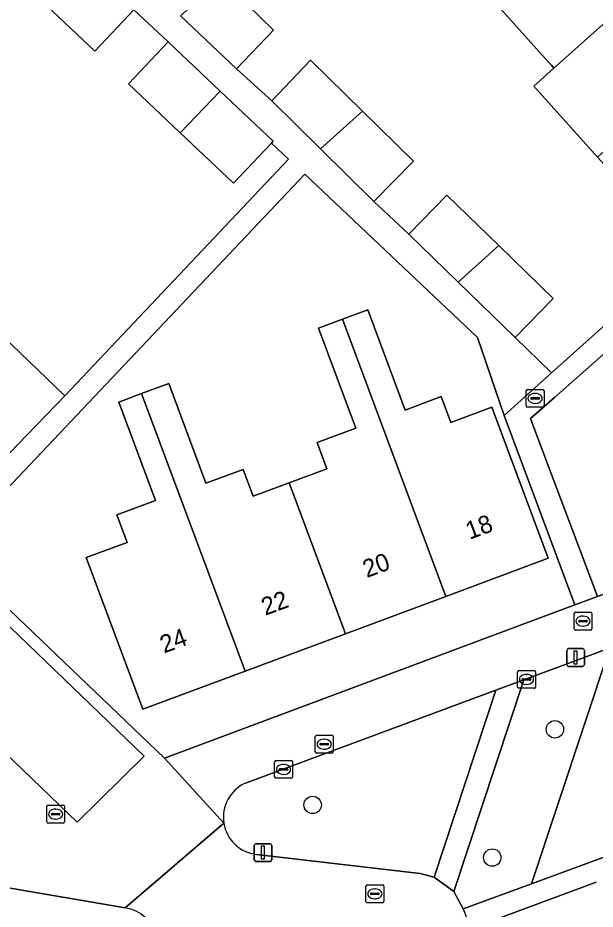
# Model space of a CAD drawing. Extents: x 158472 to 159562, y 388525 to 389606.
# Drawn here: x 159097 to 159129.4, y 388785.7 to 388835.8 of the extents above; entities that cross this region are included whole.
import ezdxf

# ---------------------------------------------------------------- set-up
doc = ezdxf.new("R2010")
doc.units = 0
for name, color, linetype in [('IMGEO_Boom', 7, 'Continuous'), ('IMGEO_Brandkraan', 7, 'Continuous'), ('IMGEO_Erf', 7, 'Continuous'), ('IMGEO_Groenvoorziening', 7, 'Continuous'), ('IMGEO_Kolk', 7, 'Continuous'), ('IMGEO_Lichtmast', 7, 'Continuous'), ('IMGEO_Pand', 7, 'Continuous'), ('IMGEO_Pand_nummerreeks', 7, 'Continuous'), ('IMGEO_Parkeervlak_open', 7, 'Continuous'), ('IMGEO_Rioolput', 7, 'Continuous'), ('IMGEO_Voetpad_open', 7, 'Continuous')]:
    doc.layers.add(name, color=color, linetype=linetype)

msp = doc.modelspace()

# ---------------------------------------------------------------- linework, layer by layer
at = {"layer": 'IMGEO_Boom'}
for centre in [(159127.151, 388795.799), (159113.531, 388791.545), (159123.631, 388788.586)]:
    msp.add_circle(centre, 0.489, dxfattribs=at)
at = {"layer": 'IMGEO_Brandkraan'}
for p, q in [((159128.232, 388801.46), (159128.232, 388802.312)), ((159128.307, 388802.386), (159129.159, 388802.386)), ((159128.534, 388801.929), (159128.932, 388801.929)), ((159128.72, 388802.166), (159128.745, 388802.166)), ((159129.233, 388802.312), (159129.233, 388801.46)), ((159128.491, 388801.88), (159128.491, 388801.892)), ((159128.929, 388801.843), (159128.531, 388801.843)), ((159128.743, 388801.606), (159128.718, 388801.606)), ((159128.975, 388801.892), (159128.975, 388801.88)), ((159129.159, 388801.386), (159128.307, 388801.386))]:
    msp.add_line(p, q, dxfattribs=at)
for points in [[(159128.232, 388801.46), (159128.232, 388802.312)], [(159128.307, 388802.386), (159129.159, 388802.386)], [(159129.233, 388802.312), (159129.233, 388801.46)], [(159129.159, 388801.386), (159128.307, 388801.386)]]:
    msp.add_lwpolyline(points, dxfattribs=at)
for centre, radius, start, end in [((159128.309, 388802.31), 0.0765, 91.552, 178.448), ((159128.309, 388802.31), 0.0765, 91.552, 178.448), ((159128.531, 388801.889), 0.0403, 85.8775, 175.7526), ((159128.936, 388801.891), 0.0386, 1.7309, 96.639), ((159129.157, 388802.31), 0.0765, 1.552, 88.448), ((159129.157, 388802.31), 0.0765, 1.552, 88.448), ((159128.309, 388801.462), 0.0765, 181.552, 268.448), ((159128.309, 388801.462), 0.0765, 181.552, 268.448), ((159128.528, 388801.879), 0.0366, 178.938, 274.7102), ((159128.932, 388801.886), 0.043, 264.8664, 352.4533), ((159129.157, 388801.462), 0.0765, 271.552, 358.448), ((159129.157, 388801.462), 0.0765, 271.552, 358.448)]:
    msp.add_arc(centre, radius, start, end, dxfattribs=at)
for centre, major_axis, ratio, start_param, end_param in [((159128.719, 388801.886), (-0.387, 0.002), 0.722429, 4.712389, 7.853982), ((159128.744, 388801.886), (-0.39, 0.002), 0.717154, 1.570796, 4.712389)]:
    msp.add_ellipse(centre, major_axis=major_axis, ratio=ratio, start_param=start_param, end_param=end_param, dxfattribs=at)
at = {"layer": 'IMGEO_Erf'}
for points in [[(159108.411, 388838.012), (159111.322, 388835.141), (159109.241, 388832.951), (159111.232, 388831.154), (159113.416, 388833.452), (159116.338, 388830.573), (159119.194, 388827.758), (159116.968, 388825.5), (159118.935, 388823.651), (159121.069, 388825.85), (159123.994, 388823.011), (159127.051, 388820.045), (159124.917, 388817.846), (159126.969, 388815.855), (159146.543, 388833.376), (159145.569, 388834.47), (159136.171, 388845.02)], [(159134.444, 388835.875), (159136.181, 388833.936), (159137.848, 388832.077), (159139.903, 388829.783), (159133.269, 388823.839), (159129.932, 388827.562), (159129.548, 388827.99), (159125.965, 388831.989), (159127.097, 388833.004), (159126.954, 388833.163), (159126.791, 388833.344), (159123.513, 388837.003)], [(159129.465, 388787.208), (159122.414, 388784.582), (159135.295, 388750)]]:
    msp.add_lwpolyline(points, dxfattribs=at)
for points in [[(159105.403, 388834.476), (159103.483, 388836.282), (159101.286, 388833.958), (159098.241, 388836.836), (159095.321, 388839.596), (159097.518, 388841.921), (159095.549, 388843.782), (159093.409, 388841.532), (159090.402, 388844.391), (159090.316, 388844.473), (159079.843, 388833.493), (159083.846, 388829.656), (159087.76, 388825.904), (159091.675, 388822.152), (159095.589, 388818.4), (159099.59, 388814.565), (159112.182, 388827.882), (159111.226, 388828.786), (159109.085, 388826.521), (159106.088, 388829.354), (159103.169, 388832.113)], [(159113.083, 388827.03), (159093.025, 388805.817), (159105.196, 388794.173), (159128.275, 388802.808), (159124.297, 388813.463), (159122.795, 388817.848)], [(159107.533, 388809.645), (159109.621, 388810.422), (159110.183, 388808.913), (159112.211, 388809.668), (159114.331, 388810.458), (159113.78, 388811.936), (159115.952, 388812.746), (159113.857, 388818.369), (159115.207, 388818.872), (159116.632, 388819.403), (159116.989, 388818.446), (159118.734, 388813.76), (159120.766, 388814.517), (159121.309, 388813.059), (159123.61, 388813.917), (159126.776, 388805.42), (159121.02, 388803.275), (159115.377, 388801.173), (159109.735, 388799.071), (159103.981, 388796.927), (159100.801, 388805.46), (159103.106, 388806.319), (159102.529, 388807.87), (159104.694, 388808.677), (159102.631, 388814.213), (159103.913, 388814.691), (159105.441, 388815.26)]]:
    msp.add_lwpolyline(points, close=True, dxfattribs=at)
at = {"layer": 'IMGEO_Groenvoorziening'}
for points in [[(159147.354, 388832.34), (159127.123, 388814.469), (159125.785, 388813.287), (159125.976, 388812.78), (159129.552, 388803.274), (159133.115, 388804.581)], [(159132.043, 388801.048), (159130.237, 388800.377), (159125.834, 388787.115), (159153.579, 388797.334), (159151.978, 388804.138)], [(159123.837, 388798), (159109.752, 388792.768)], [(159110.38, 388788.761), (159119.58, 388787.694), (159120.368, 388787.486), (159123.837, 388798)], [(159102.998, 388785.749), (159096.21, 388786.919), (159095.212, 388779.205), (159103.294, 388782.181)]]:
    msp.add_lwpolyline(points, dxfattribs=at)
msp.add_lwpolyline([(159125.834, 388787.115), (159130.237, 388800.377), (159129.306, 388800.031), (159125.411, 388798.584), (159121.469, 388786.668), (159121.997, 388785.702)], close=True, dxfattribs=at)
for centre, radius, start, end in [((159110.614, 388790.85), 2.103, 114.1909, 188.8821), ((159110.613, 388790.85), 2.102, 188.905, 263.6355), ((159102.813, 388783.937), 1.821, 285.3082, 84.1766)]:
    msp.add_arc(centre, radius, start, end, dxfattribs=at)
at = {"layer": 'IMGEO_Kolk'}
for p, q in [((159125.539, 388813.993), (159125.539, 388814.845)), ((159125.614, 388814.919), (159126.466, 388814.919)), ((159125.841, 388814.462), (159126.239, 388814.462)), ((159126.027, 388814.699), (159126.052, 388814.699)), ((159126.54, 388814.845), (159126.54, 388813.993)), ((159125.798, 388814.413), (159125.798, 388814.425)), ((159126.236, 388814.376), (159125.838, 388814.376)), ((159126.05, 388814.139), (159126.025, 388814.139)), ((159126.282, 388814.425), (159126.282, 388814.413)), ((159126.466, 388813.919), (159125.614, 388813.919)), ((159125.056, 388798.18), (159125.056, 388799.032)), ((159125.131, 388799.106), (159125.983, 388799.106)), ((159126.057, 388799.032), (159126.057, 388798.18)), ((159125.315, 388798.6), (159125.315, 388798.612)), ((159125.753, 388798.563), (159125.355, 388798.563)), ((159125.358, 388798.649), (159125.756, 388798.649)), ((159125.544, 388798.886), (159125.569, 388798.886)), ((159125.799, 388798.612), (159125.799, 388798.6)), ((159125.983, 388798.106), (159125.131, 388798.106)), ((159125.567, 388798.326), (159125.542, 388798.326)), ((159111.393, 388793.12), (159111.393, 388793.972)), ((159111.468, 388794.046), (159112.32, 388794.046)), ((159112.394, 388793.972), (159112.394, 388793.12)), ((159111.652, 388793.54), (159111.652, 388793.552)), ((159112.09, 388793.503), (159111.692, 388793.503)), ((159111.695, 388793.589), (159112.093, 388793.589)), ((159111.881, 388793.826), (159111.906, 388793.826)), ((159112.136, 388793.552), (159112.136, 388793.54)), ((159112.32, 388793.046), (159111.468, 388793.046)), ((159111.904, 388793.266), (159111.879, 388793.266)), ((159098.579, 388790.602), (159098.579, 388791.454)), ((159098.654, 388791.528), (159099.506, 388791.528)), ((159099.58, 388791.454), (159099.58, 388790.602)), ((159098.838, 388791.022), (159098.838, 388791.034)), ((159099.276, 388790.985), (159098.878, 388790.985)), ((159098.881, 388791.071), (159099.279, 388791.071)), ((159099.067, 388791.308), (159099.092, 388791.308)), ((159099.322, 388791.034), (159099.322, 388791.022)), ((159099.506, 388790.528), (159098.654, 388790.528)), ((159099.09, 388790.748), (159099.065, 388790.748))]:
    msp.add_line(p, q, dxfattribs=at)
for points in [[(159125.539, 388813.993), (159125.539, 388814.845)], [(159125.614, 388814.919), (159126.466, 388814.919)], [(159126.54, 388814.845), (159126.54, 388813.993)], [(159126.466, 388813.919), (159125.614, 388813.919)], [(159125.056, 388798.18), (159125.056, 388799.032)], [(159125.131, 388799.106), (159125.983, 388799.106)], [(159126.057, 388799.032), (159126.057, 388798.18)], [(159125.983, 388798.106), (159125.131, 388798.106)], [(159111.393, 388793.12), (159111.393, 388793.972)], [(159111.468, 388794.046), (159112.32, 388794.046)], [(159112.394, 388793.972), (159112.394, 388793.12)], [(159112.32, 388793.046), (159111.468, 388793.046)], [(159098.579, 388790.602), (159098.579, 388791.454)], [(159098.654, 388791.528), (159099.506, 388791.528)], [(159099.58, 388791.454), (159099.58, 388790.602)], [(159099.506, 388790.528), (159098.654, 388790.528)]]:
    msp.add_lwpolyline(points, dxfattribs=at)
for centre, radius, start, end in [((159125.616, 388814.843), 0.0765, 91.552, 178.448), ((159125.616, 388814.843), 0.0765, 91.552, 178.448), ((159125.838, 388814.422), 0.0403, 85.8775, 175.7526), ((159126.243, 388814.424), 0.0386, 1.7309, 96.639), ((159126.464, 388814.843), 0.0765, 1.552, 88.448), ((159126.464, 388814.843), 0.0765, 1.552, 88.448), ((159125.616, 388813.995), 0.0765, 181.552, 268.448), ((159125.616, 388813.995), 0.0765, 181.552, 268.448), ((159125.835, 388814.412), 0.0366, 178.938, 274.7102), ((159126.239, 388814.419), 0.043, 264.8664, 352.4533), ((159126.464, 388813.995), 0.0765, 271.552, 358.448), ((159126.464, 388813.995), 0.0765, 271.552, 358.448), ((159125.133, 388799.03), 0.0765, 91.552, 178.448), ((159125.133, 388799.03), 0.0765, 91.552, 178.448), ((159125.981, 388799.03), 0.0765, 1.552, 88.448), ((159125.981, 388799.03), 0.0765, 1.552, 88.448), ((159125.355, 388798.609), 0.0403, 85.8775, 175.7526), ((159125.352, 388798.599), 0.0366, 178.938, 274.7102), ((159125.756, 388798.606), 0.043, 264.8664, 352.4533), ((159125.76, 388798.611), 0.0386, 1.7309, 96.639), ((159125.133, 388798.182), 0.0765, 181.552, 268.448), ((159125.133, 388798.182), 0.0765, 181.552, 268.448), ((159125.981, 388798.182), 0.0765, 271.552, 358.448), ((159125.981, 388798.182), 0.0765, 271.552, 358.448), ((159111.47, 388793.97), 0.0765, 91.552, 178.448), ((159111.47, 388793.97), 0.0765, 91.552, 178.448), ((159112.318, 388793.97), 0.0765, 1.552, 88.448), ((159112.318, 388793.97), 0.0765, 1.552, 88.448), ((159111.692, 388793.549), 0.0403, 85.8775, 175.7526), ((159111.689, 388793.539), 0.0366, 178.938, 274.7102), ((159112.093, 388793.546), 0.043, 264.8664, 352.4533), ((159112.097, 388793.551), 0.0386, 1.7309, 96.639), ((159111.47, 388793.122), 0.0765, 181.552, 268.448), ((159111.47, 388793.122), 0.0765, 181.552, 268.448), ((159112.318, 388793.122), 0.0765, 271.552, 358.448), ((159112.318, 388793.122), 0.0765, 271.552, 358.448), ((159098.656, 388791.452), 0.0765, 91.552, 178.448), ((159098.656, 388791.452), 0.0765, 91.552, 178.448), ((159099.504, 388791.452), 0.0765, 1.552, 88.448), ((159099.504, 388791.452), 0.0765, 1.552, 88.448), ((159098.878, 388791.031), 0.0403, 85.8775, 175.7526), ((159098.875, 388791.021), 0.0366, 178.938, 274.7102), ((159099.279, 388791.028), 0.043, 264.8664, 352.4533), ((159099.283, 388791.033), 0.0386, 1.7309, 96.639), ((159098.656, 388790.604), 0.0765, 181.552, 268.448), ((159098.656, 388790.604), 0.0765, 181.552, 268.448), ((159099.504, 388790.604), 0.0765, 271.552, 358.448), ((159099.504, 388790.604), 0.0765, 271.552, 358.448)]:
    msp.add_arc(centre, radius, start, end, dxfattribs=at)
for centre, major_axis, ratio, start_param, end_param in [((159126.026, 388814.419), (-0.387, 0.002), 0.722429, 4.712389, 7.853982), ((159126.051, 388814.419), (-0.39, 0.002), 0.717154, 1.570796, 4.712389), ((159125.543, 388798.606), (-0.387, 0.002), 0.722429, 4.712389, 7.853982), ((159125.568, 388798.606), (-0.39, 0.002), 0.717154, 1.570796, 4.712389), ((159111.88, 388793.546), (-0.387, 0.002), 0.722429, 4.712389, 7.853982), ((159111.905, 388793.546), (-0.39, 0.002), 0.717154, 1.570796, 4.712389), ((159099.066, 388791.028), (-0.387, 0.002), 0.722429, 4.712389, 7.853982), ((159099.091, 388791.028), (-0.39, 0.002), 0.717154, 1.570796, 4.712389)]:
    msp.add_ellipse(centre, major_axis=major_axis, ratio=ratio, start_param=start_param, end_param=end_param, dxfattribs=at)
at = {"layer": 'IMGEO_Lichtmast'}
for p, q in [((159127.82, 388799.441), (159127.82, 388800.241)), ((159127.82, 388800.241), (159127.82, 388799.441)), ((159127.92, 388800.341), (159128.71, 388800.341)), ((159128.71, 388800.341), (159127.92, 388800.341)), ((159128.81, 388800.241), (159128.81, 388799.441)), ((159128.81, 388799.441), (159128.81, 388800.241)), ((159128.71, 388799.341), (159127.92, 388799.341)), ((159127.92, 388799.341), (159128.71, 388799.341)), ((159110.245, 388788.464), (159110.245, 388789.264)), ((159110.245, 388789.264), (159110.245, 388788.464)), ((159110.345, 388789.364), (159111.135, 388789.364)), ((159111.135, 388789.364), (159110.345, 388789.364)), ((159111.235, 388789.264), (159111.235, 388788.464)), ((159111.235, 388788.464), (159111.235, 388789.264)), ((159111.135, 388788.364), (159110.345, 388788.364)), ((159110.345, 388788.364), (159111.135, 388788.364))]:
    msp.add_line(p, q, dxfattribs=at)
for points in [[(159128.24, 388800.216), (159128.39, 388800.216), (159128.39, 388799.466), (159128.24, 388799.466), (159128.24, 388800.216)], [(159110.665, 388789.239), (159110.815, 388789.239), (159110.815, 388788.489), (159110.665, 388788.489), (159110.665, 388789.239)]]:
    msp.add_lwpolyline(points, dxfattribs=at)
for centre, start, end in [((159127.92, 388800.241), 90, 180), ((159127.92, 388800.241), 90, 180), ((159128.71, 388800.241), 0, 90), ((159128.71, 388800.241), 360, 90), ((159127.92, 388799.441), 180, 270), ((159127.92, 388799.441), 180, 270), ((159128.71, 388799.441), 270, 0), ((159128.71, 388799.441), 270, 0), ((159110.345, 388789.264), 90, 180), ((159110.345, 388789.264), 90, 180), ((159111.135, 388789.264), 0, 90), ((159111.135, 388789.264), 360, 90), ((159110.345, 388788.464), 180, 270), ((159110.345, 388788.464), 180, 270), ((159111.135, 388788.464), 270, 0), ((159111.135, 388788.464), 270, 0)]:
    msp.add_arc(centre, 0.1, start, end, dxfattribs=at)
at = {"layer": 'IMGEO_Pand'}
for points in [[(159132.598, 388837.935), (159133.696, 388838.92), (159131.767, 388841.073), (159130.113, 388842.918), (159123.513, 388837.003), (159126.791, 388833.344), (159126.954, 388833.163), (159127.097, 388833.004)], [(159100.499, 388839.191), (159098.241, 388836.836), (159101.286, 388833.958), (159103.483, 388836.282), (159103.527, 388836.329)], [(159108.411, 388838.012), (159106.097, 388835.939), (159109.241, 388832.951), (159111.322, 388835.141)], [(159136.181, 388833.936), (159134.444, 388835.875), (159133.13, 388837.342), (159132.71, 388837.81), (159132.598, 388837.935), (159127.097, 388833.004), (159125.965, 388831.989), (159129.548, 388827.99)], [(159105.403, 388834.476), (159103.169, 388832.113), (159106.088, 388829.354), (159108.339, 388831.701)], [(159111.232, 388831.154), (159113.972, 388828.452), (159116.338, 388830.573), (159113.416, 388833.452)], [(159108.339, 388831.701), (159106.088, 388829.354), (159109.085, 388826.521), (159111.226, 388828.786), (159111.319, 388828.884)], [(159116.338, 388830.573), (159113.972, 388828.452), (159116.968, 388825.5), (159119.194, 388827.758)], [(159123.994, 388823.011), (159121.069, 388825.85), (159118.935, 388823.651), (159121.707, 388820.961)], [(159123.994, 388823.011), (159121.707, 388820.961), (159124.917, 388817.846), (159127.051, 388820.045)], [(159121.02, 388803.275), (159126.776, 388805.42), (159123.61, 388813.917), (159121.309, 388813.059), (159120.766, 388814.517), (159118.734, 388813.76), (159116.989, 388818.446), (159116.632, 388819.403), (159115.207, 388818.872)], [(159112.211, 388809.668), (159115.377, 388801.173), (159121.02, 388803.275), (159115.207, 388818.872), (159113.857, 388818.369), (159115.952, 388812.746), (159113.78, 388811.936), (159114.331, 388810.458)], [(159095.589, 388818.4), (159089.484, 388812.031), (159093.485, 388808.196), (159096.945, 388811.806), (159099.59, 388814.565)], [(159112.211, 388809.668), (159110.183, 388808.913), (159109.621, 388810.422), (159107.533, 388809.645), (159105.441, 388815.26), (159103.913, 388814.691), (159109.735, 388799.071), (159115.377, 388801.173)], [(159103.913, 388814.691), (159102.631, 388814.213), (159104.694, 388808.677), (159102.529, 388807.87), (159103.106, 388806.319), (159100.801, 388805.46), (159103.981, 388796.927), (159109.735, 388799.071)]]:
    msp.add_lwpolyline(points, close=True, dxfattribs=at)
at = {"layer": 'IMGEO_Parkeervlak_open'}
msp.add_lwpolyline([(159104.059, 388794.294), (159093.465, 388804.467), (159089.696, 388800.758), (159100.291, 388790.584)], close=True, dxfattribs=at)
at = {"layer": 'IMGEO_Rioolput'}
for p, q in [((159113.754, 388795.462), (159114.606, 388795.462)), ((159113.679, 388794.536), (159113.679, 388795.388)), ((159113.938, 388794.956), (159113.938, 388794.968)), ((159114.376, 388794.919), (159113.978, 388794.919)), ((159113.981, 388795.005), (159114.379, 388795.005)), ((159114.167, 388795.242), (159114.192, 388795.242)), ((159114.422, 388794.968), (159114.422, 388794.956)), ((159114.68, 388795.388), (159114.68, 388794.536)), ((159114.606, 388794.462), (159113.754, 388794.462)), ((159114.19, 388794.682), (159114.165, 388794.682)), ((159116.53, 388786.119), (159116.53, 388786.971)), ((159116.605, 388787.045), (159117.457, 388787.045)), ((159117.531, 388786.971), (159117.531, 388786.119)), ((159116.789, 388786.539), (159116.789, 388786.551)), ((159117.227, 388786.502), (159116.829, 388786.502)), ((159116.832, 388786.588), (159117.23, 388786.588)), ((159117.018, 388786.825), (159117.043, 388786.825)), ((159117.273, 388786.551), (159117.273, 388786.539)), ((159117.457, 388786.045), (159116.605, 388786.045)), ((159117.041, 388786.265), (159117.016, 388786.265))]:
    msp.add_line(p, q, dxfattribs=at)
for points in [[(159113.754, 388795.462), (159114.606, 388795.462)], [(159113.679, 388794.536), (159113.679, 388795.388)], [(159114.68, 388795.388), (159114.68, 388794.536)], [(159114.606, 388794.462), (159113.754, 388794.462)], [(159116.53, 388786.119), (159116.53, 388786.971)], [(159116.605, 388787.045), (159117.457, 388787.045)], [(159117.531, 388786.971), (159117.531, 388786.119)], [(159117.457, 388786.045), (159116.605, 388786.045)]]:
    msp.add_lwpolyline(points, dxfattribs=at)
for centre, radius, start, end in [((159113.756, 388795.386), 0.0765, 91.552, 178.448), ((159113.756, 388795.386), 0.0765, 91.552, 178.448), ((159114.604, 388795.386), 0.0765, 1.552, 88.448), ((159114.604, 388795.386), 0.0765, 1.552, 88.448), ((159113.978, 388794.965), 0.0403, 85.8775, 175.7526), ((159113.975, 388794.955), 0.0366, 178.938, 274.7102), ((159114.379, 388794.962), 0.043, 264.8664, 352.4533), ((159114.383, 388794.967), 0.0386, 1.7309, 96.639), ((159113.756, 388794.538), 0.0765, 181.552, 268.448), ((159113.756, 388794.538), 0.0765, 181.552, 268.448), ((159114.604, 388794.538), 0.0765, 271.552, 358.448), ((159114.604, 388794.538), 0.0765, 271.552, 358.448), ((159116.607, 388786.969), 0.0765, 91.552, 178.448), ((159116.607, 388786.969), 0.0765, 91.552, 178.448), ((159117.455, 388786.969), 0.0765, 1.552, 88.448), ((159117.455, 388786.969), 0.0765, 1.552, 88.448), ((159116.829, 388786.548), 0.0403, 85.8775, 175.7526), ((159116.826, 388786.538), 0.0366, 178.938, 274.7102), ((159117.23, 388786.545), 0.043, 264.8664, 352.4533), ((159117.234, 388786.55), 0.0386, 1.7309, 96.639), ((159116.607, 388786.121), 0.0765, 181.552, 268.448), ((159116.607, 388786.121), 0.0765, 181.552, 268.448), ((159117.455, 388786.121), 0.0765, 271.552, 358.448), ((159117.455, 388786.121), 0.0765, 271.552, 358.448)]:
    msp.add_arc(centre, radius, start, end, dxfattribs=at)
for centre, major_axis, ratio, start_param, end_param in [((159114.166, 388794.962), (-0.387, 0.002), 0.722429, 4.712389, 7.853982), ((159114.191, 388794.962), (-0.39, 0.002), 0.717154, 1.570796, 4.712389), ((159117.017, 388786.545), (-0.387, 0.002), 0.722429, 4.712389, 7.853982), ((159117.042, 388786.545), (-0.39, 0.002), 0.717154, 1.570796, 4.712389)]:
    msp.add_ellipse(centre, major_axis=major_axis, ratio=ratio, start_param=start_param, end_param=end_param, dxfattribs=at)
at = {"layer": 'IMGEO_Voetpad_open'}
for points in [[(159162.233, 388834.277), (159150.894, 388839.243), (159147.838, 388836.491), (159145.569, 388834.47), (159146.543, 388833.376), (159126.969, 388815.855), (159124.297, 388813.463), (159128.275, 388802.808), (159129.552, 388803.274), (159125.976, 388812.78), (159125.785, 388813.287), (159127.123, 388814.469), (159147.354, 388832.34)], [(159103.483, 388836.282), (159105.403, 388834.476), (159108.339, 388831.701), (159111.319, 388828.884), (159111.226, 388828.786), (159112.182, 388827.882), (159099.59, 388814.565), (159096.945, 388811.806)], [(159093.025, 388805.817), (159113.083, 388827.03), (159122.795, 388817.848), (159124.297, 388813.463), (159126.969, 388815.855), (159124.917, 388817.846), (159121.707, 388820.961), (159118.935, 388823.651), (159116.968, 388825.5), (159113.972, 388828.452), (159111.232, 388831.154), (159109.241, 388832.951), (159106.097, 388835.939)], [(159108.536, 388790.525), (159105.196, 388794.173), (159093.025, 388805.817), (159090.139, 388802.896), (159089.681, 388803.339), (159087.648, 388801.234), (159084.792, 388798.423), (159082.662, 388796.225), (159082.869, 388796.024), (159083.769, 388795.152), (159083.94, 388794.986)], [(159133.115, 388804.581), (159129.552, 388803.274), (159128.275, 388802.808), (159105.196, 388794.173), (159108.536, 388790.525)], [(159123.837, 388798), (159125.411, 388798.584), (159129.306, 388800.031), (159130.237, 388800.377), (159132.043, 388801.048)], [(159109.752, 388792.768), (159123.837, 388798)], [(159153.579, 388797.334), (159125.834, 388787.115), (159121.997, 388785.702), (159122.066, 388785.517), (159122.414, 388784.582), (159129.465, 388787.208)], [(159086.755, 388794.96), (159094.845, 388787.419), (159096.21, 388786.919), (159102.998, 388785.749), (159108.536, 388790.525)], [(159108.536, 388790.525), (159102.998, 388785.749)], [(159122.066, 388785.517), (159121.997, 388785.702), (159121.469, 388786.668), (159120.368, 388787.486), (159119.58, 388787.694), (159110.38, 388788.761)]]:
    msp.add_lwpolyline(points, dxfattribs=at)
for points in [[(159100.291, 388790.584), (159089.696, 388800.758), (159093.465, 388804.467), (159104.059, 388794.294)], [(159123.837, 388798), (159120.368, 388787.486), (159121.469, 388786.668), (159125.411, 388798.584)]]:
    msp.add_lwpolyline(points, close=True, dxfattribs=at)
for centre, radius, start, end in [((159110.614, 388790.85), 2.103, 114.1909, 188.8821), ((159110.613, 388790.85), 2.102, 188.905, 263.6355), ((159102.813, 388783.937), 1.821, 285.3082, 84.1766)]:
    msp.add_arc(centre, radius, start, end, dxfattribs=at)

# ---------------------------------------------------------------- texts
at = {"layer": 'IMGEO_Pand_nummerreeks'}
for s, p in [('18', (159122.36, 388806.464)), ('20', (159116.576, 388804.309)), ('22', (159110.872, 388802.183)), ('24', (159105.176, 388800.061))]:
    msp.add_text(s, height=1, rotation=20.4345, dxfattribs=at).set_placement(p)

doc.saveas('drawing.dxf')
